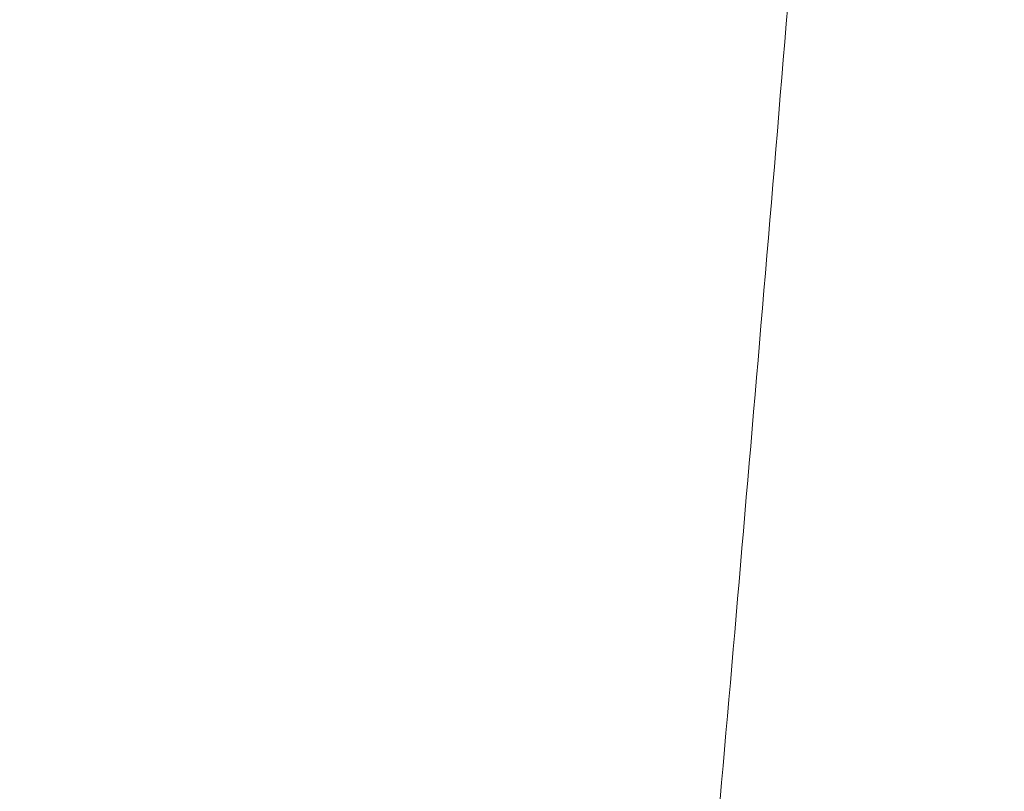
# Model space of a CAD drawing. Header units: inches. Extents: x 1 to 109, y 1 to 85.
# Tile 492 of 656: x 88.46126 to 88.46424, y 24.36905 to 24.37139. Entities that reach past the tile are written whole.
import ezdxf

# ---------------------------------------------------------------- set-up
doc = ezdxf.new("R2010")
doc.units = ezdxf.units.IN
doc.header["$MEASUREMENT"] = 0

msp = doc.modelspace()

# ---------------------------------------------------------------- linework, layer by layer
at = {"color": 7, "linetype": 'Continuous', "lineweight": 15, "ltscale": 5}
for points, knots in [([(88.4641548, 24.4341884), (88.4640653, 24.4323244), (88.4638847, 24.4285655), (88.4635992, 24.4229141), (88.463302, 24.4172427), (88.4629941, 24.4115979), (88.462678, 24.4060278), (88.4623623, 24.4006851), (88.4620498, 24.3956052), (88.461743, 24.3908153), (88.461438, 24.3862509), (88.461137, 24.3819437), (88.4608364, 24.377841), (88.4605386, 24.3739864), (88.4602465, 24.3704217), (88.4599665, 24.3672328), (88.4597012, 24.3643985), (88.4594235, 24.3619036), (88.4591387, 24.3597911), (88.4588484, 24.3580627), (88.4585552, 24.3567185), (88.4582554, 24.355744), (88.4579511, 24.3551535), (88.4576382, 24.3549517), (88.4573193, 24.35517), (88.4569968, 24.3558337), (88.4566797, 24.3569277), (88.4563705, 24.358434), (88.4560716, 24.3603286), (88.4557899, 24.3625404), (88.4555268, 24.3650231), (88.4552754, 24.3677586), (88.4550096, 24.3708143), (88.4547332, 24.3742055), (88.4544407, 24.3779971), (88.4541338, 24.3821928), (88.4538141, 24.386787), (88.4534901, 24.3916663), (88.4531646, 24.3967923), (88.4528403, 24.4021218), (88.4525259, 24.4075054), (88.4522236, 24.4128874), (88.4519351, 24.4182184), (88.4516564, 24.4235658), (88.4513883, 24.4288909), (88.4512183, 24.4324318), (88.451134, 24.4341884)], [0, 0, 0, 0, 0.0224789, 0.0453313, 0.0685062, 0.0919475, 0.1155952, 0.1393856, 0.1618887, 0.1844038, 0.2068744, 0.2292447, 0.2514602, 0.2747945, 0.2978377, 0.320536, 0.3429176, 0.3655625, 0.3885596, 0.4105181, 0.432694, 0.4550359, 0.4774899, 0.5000003, 0.523873, 0.5476785, 0.5713505, 0.5948251, 0.6180416, 0.6409433, 0.662202, 0.6833271, 0.7047784, 0.7265313, 0.74854, 0.7721069, 0.7958441, 0.8196866, 0.8435676, 0.8674198, 0.891176, 0.9134288, 0.9354857, 0.9572967, 0.9788157, 1, 1, 1, 1]), ([(88.4674101, 24.4341884), (88.4673205, 24.4323244), (88.4671399, 24.4285655), (88.4668544, 24.4229141), (88.4665572, 24.4172427), (88.4662493, 24.4115979), (88.4659332, 24.4060278), (88.4656175, 24.4006851), (88.465305, 24.3956052), (88.4649982, 24.3908153), (88.4646932, 24.3862509), (88.4643922, 24.3819437), (88.4640916, 24.377841), (88.4637938, 24.3739864), (88.4635017, 24.3704217), (88.4632217, 24.3672328), (88.4629564, 24.3643985), (88.4626787, 24.3619036), (88.4623939, 24.3597911), (88.4621036, 24.3580627), (88.4618105, 24.3567185), (88.4615106, 24.355744), (88.4612063, 24.3551535), (88.4608934, 24.3549517), (88.4605745, 24.35517), (88.460252, 24.3558337), (88.459935, 24.3569277), (88.4596258, 24.358434), (88.4593268, 24.3603286), (88.4590451, 24.3625404), (88.458782, 24.3650231), (88.4585306, 24.3677586), (88.4582648, 24.3708143), (88.4579884, 24.3742055), (88.457696, 24.3779971), (88.457389, 24.3821928), (88.4570693, 24.386787), (88.4567453, 24.3916663), (88.4564198, 24.3967923), (88.4560955, 24.4021218), (88.4557811, 24.4075054), (88.4554788, 24.4128874), (88.4551903, 24.4182184), (88.4549116, 24.4235658), (88.4546435, 24.4288909), (88.4544735, 24.4324318), (88.4543892, 24.4341884)], [0, 0, 0, 0, 0.022479, 0.045331, 0.068506, 0.091948, 0.115595, 0.139386, 0.161889, 0.184404, 0.206874, 0.229245, 0.25146, 0.274794, 0.297838, 0.320536, 0.342918, 0.365562, 0.38856, 0.410518, 0.432694, 0.455036, 0.47749, 0.5, 0.523873, 0.547679, 0.571351, 0.594825, 0.618042, 0.640943, 0.662202, 0.683327, 0.704778, 0.726531, 0.74854, 0.772107, 0.795844, 0.819687, 0.843568, 0.86742, 0.891176, 0.913429, 0.935486, 0.957297, 0.978816, 1, 1, 1, 1]), ([(88.4613084, 24.3553737), (88.461777, 24.3561816), (88.4626525, 24.3576911), (88.4638736, 24.3597958), (88.4649099, 24.3615817), (88.4657616, 24.363049), (88.4664285, 24.3641977), (88.4668917, 24.3649954), (88.4671954, 24.3655184), (88.4674401, 24.3659398), (88.4677499, 24.3664731), (88.4682576, 24.3673472), (88.4690013, 24.3686274), (88.4700147, 24.3703714), (88.4707675, 24.3716662), (88.4711824, 24.3723797)], [0, 0, 0, 0, 0.142491, 0.266225, 0.371219, 0.457483, 0.525028, 0.573861, 0.59821, 0.617298, 0.648222, 0.692295, 0.77151, 0.874085, 1, 1, 1, 1])]:
    msp.add_open_spline(points, degree=3, knots=knots, dxfattribs=at)

doc.saveas('drawing.dxf')
